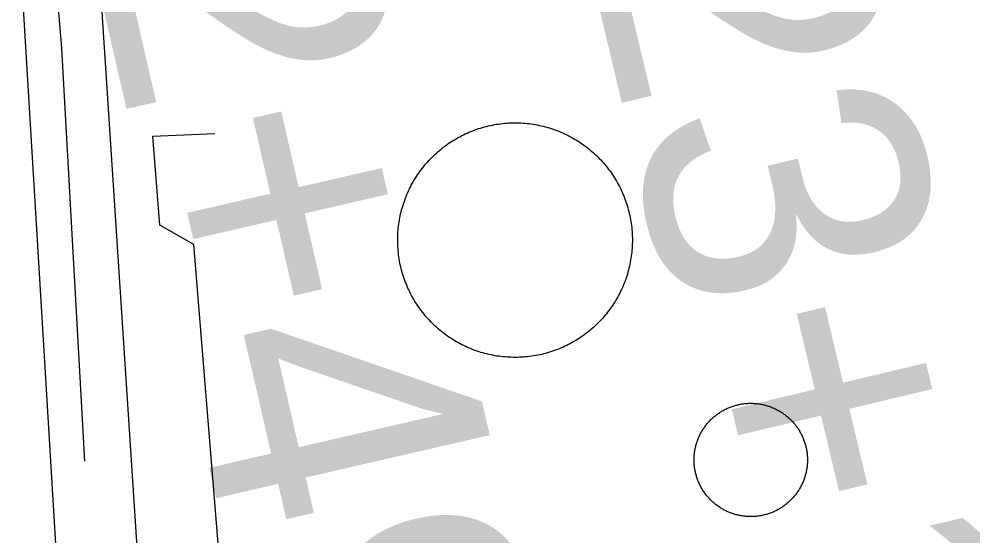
# Model space of a CAD drawing. Extents: x 3598634 to 3636690, y 517270 to 542944.
# Drawn here: x 3617078.6 to 3617418.5, y 533317.4 to 533501.6 of the extents above; entities that cross this region are included whole.
import ezdxf

# ---------------------------------------------------------------- set-up
doc = ezdxf.new("R2010")
doc.units = 0
for name, color, linetype in [('V-DOMW-TANK', 7, 'Continuous'), ('V-ROAD-CNTR', 7, 'Continuous'), ('V-SURV-IDEN', 7, 'Continuous'), ('V-TOPO-SHOR', 7, 'Continuous'), ('V-UTIL-LINE', 7, 'Continuous')]:
    doc.layers.add(name, color=color, linetype=linetype)

msp = doc.modelspace()

# ---------------------------------------------------------------- linework, layer by layer
at = {"layer": 'V-DOMW-TANK'}
for points in [[(3617221.46, 533447.31), (3617221.9, 533447.89), (3617222.34, 533448.47), (3617222.79, 533449.05), (3617223.25, 533449.61), (3617223.73, 533450.17), (3617224.21, 533450.71), (3617224.7, 533451.25), (3617225.2, 533451.78), (3617225.71, 533452.3), (3617226.23, 533452.82), (3617226.76, 533453.32), (3617227.3, 533453.81), (3617227.84, 533454.3), (3617228.4, 533454.77), (3617228.96, 533455.24), (3617229.53, 533455.69), (3617230.11, 533456.14), (3617230.69, 533456.57), (3617231.28, 533457), (3617231.89, 533457.42), (3617232.49, 533457.82), (3617233.11, 533458.21), (3617233.73, 533458.59), (3617234.36, 533458.96), (3617234.99, 533459.33), (3617235.63, 533459.67), (3617236.28, 533460.01), (3617236.93, 533460.34), (3617237.58, 533460.66), (3617238.25, 533460.96), (3617238.92, 533461.25), (3617239.59, 533461.53), (3617240.27, 533461.8), (3617240.95, 533462.06), (3617241.64, 533462.31), (3617242.33, 533462.54), (3617243.03, 533462.76), (3617243.73, 533462.96), (3617244.43, 533463.16), (3617245.14, 533463.35), (3617245.85, 533463.52), (3617246.56, 533463.68), (3617247.27, 533463.83), (3617247.99, 533463.96), (3617248.71, 533464.08), (3617249.43, 533464.19), (3617250.15, 533464.29), (3617250.88, 533464.37), (3617251.6, 533464.44), (3617252.33, 533464.5), (3617253.06, 533464.55), (3617253.79, 533464.58), (3617254.52, 533464.6), (3617255.25, 533464.61), (3617255.98, 533464.61), (3617256.71, 533464.59), (3617257.43, 533464.56), (3617258.16, 533464.51), (3617258.89, 533464.46), (3617259.62, 533464.39), (3617260.34, 533464.31), (3617261.07, 533464.21), (3617261.79, 533464.11), (3617262.51, 533463.99), (3617263.22, 533463.86), (3617263.94, 533463.71), (3617264.65, 533463.56), (3617265.36, 533463.39), (3617266.07, 533463.21), (3617266.77, 533463.01), (3617267.47, 533462.81), (3617268.17, 533462.59), (3617268.86, 533462.36), (3617269.55, 533462.12), (3617270.23, 533461.86), (3617270.91, 533461.6), (3617271.59, 533461.32), (3617272.26, 533461.03), (3617272.92, 533460.73), (3617273.58, 533460.42), (3617274.23, 533460.09), (3617274.88, 533459.76), (3617275.52, 533459.41), (3617276.16, 533459.06), (3617276.79, 533458.68), (3617277.41, 533458.3), (3617278.03, 533457.91), (3617278.64, 533457.51), (3617279.24, 533457.1), (3617279.83, 533456.68), (3617280.42, 533456.24), (3617281, 533455.8), (3617281.57, 533455.35), (3617282.14, 533454.89), (3617282.69, 533454.41), (3617283.24, 533453.93), (3617283.78, 533453.44), (3617284.31, 533452.94), (3617284.83, 533452.43), (3617285.35, 533451.91)], [(3617285.35, 533451.91), (3617285.85, 533451.38), (3617286.34, 533450.84), (3617286.83, 533450.3), (3617287.3, 533449.74), (3617287.77, 533449.18), (3617288.22, 533448.61), (3617288.67, 533448.03), (3617289.1, 533447.45), (3617289.53, 533446.86), (3617289.94, 533446.26), (3617290.35, 533445.65), (3617290.74, 533445.03), (3617291.12, 533444.41), (3617291.49, 533443.78), (3617291.85, 533443.15), (3617292.2, 533442.51), (3617292.54, 533441.86), (3617292.87, 533441.21), (3617293.18, 533440.55), (3617293.49, 533439.89), (3617293.78, 533439.22), (3617294.06, 533438.55), (3617294.33, 533437.87), (3617294.59, 533437.19), (3617294.83, 533436.5), (3617295.06, 533435.81), (3617295.29, 533435.11), (3617295.49, 533434.41), (3617295.69, 533433.71), (3617295.88, 533433.01), (3617296.04, 533432.3), (3617296.21, 533431.58), (3617296.35, 533430.87), (3617296.49, 533430.15), (3617296.61, 533429.43), (3617296.72, 533428.71), (3617296.81, 533427.99), (3617296.9, 533427.26), (3617296.97, 533426.54), (3617297.03, 533425.81), (3617297.08, 533425.08), (3617297.11, 533424.35), (3617297.13, 533423.62), (3617297.14, 533422.89), (3617297.13, 533422.17), (3617297.11, 533421.44), (3617297.08, 533420.71), (3617297.04, 533419.98), (3617296.98, 533419.25), (3617296.92, 533418.52), (3617296.84, 533417.8), (3617296.74, 533417.08), (3617296.64, 533416.35), (3617296.52, 533415.63), (3617296.39, 533414.92), (3617296.24, 533414.2), (3617296.09, 533413.49), (3617295.92, 533412.78), (3617295.74, 533412.07), (3617295.54, 533411.37)], [(3617237.09, 533385.19), (3617236.43, 533385.52), (3617235.79, 533385.85), (3617235.14, 533386.2), (3617234.51, 533386.56), (3617233.88, 533386.93), (3617233.26, 533387.31), (3617232.64, 533387.7), (3617232.03, 533388.1), (3617231.43, 533388.51), (3617230.83, 533388.93), (3617230.25, 533389.37), (3617229.67, 533389.81), (3617229.09, 533390.26), (3617228.53, 533390.73), (3617227.97, 533391.2), (3617227.43, 533391.68), (3617226.89, 533392.17), (3617226.36, 533392.67), (3617225.84, 533393.18), (3617225.32, 533393.7), (3617224.82, 533394.23), (3617224.33, 533394.77), (3617223.84, 533395.31), (3617223.37, 533395.87), (3617222.9, 533396.43), (3617222.45, 533397), (3617222, 533397.58), (3617221.57, 533398.16), (3617221.14, 533398.76), (3617220.73, 533399.36), (3617220.32, 533399.96), (3617219.93, 533400.58), (3617219.55, 533401.2), (3617219.18, 533401.83), (3617218.81, 533402.46), (3617218.46, 533403.1), (3617218.13, 533403.75), (3617217.8, 533404.4), (3617217.48, 533405.06), (3617217.18, 533405.72), (3617216.89, 533406.39), (3617216.61, 533407.07), (3617216.34, 533407.74), (3617216.08, 533408.43), (3617215.84, 533409.11), (3617215.6, 533409.81), (3617215.38, 533410.5), (3617215.17, 533411.2), (3617214.98, 533411.9), (3617214.79, 533412.61), (3617214.62, 533413.32), (3617214.46, 533414.03), (3617214.32, 533414.74), (3617214.18, 533415.46), (3617214.06, 533416.18), (3617213.95, 533416.9), (3617213.85, 533417.62), (3617213.77, 533418.35), (3617213.7, 533419.07), (3617213.64, 533419.8), (3617213.59, 533420.53), (3617213.56, 533421.26), (3617213.54, 533421.99), (3617213.53, 533422.72), (3617213.54, 533423.45), (3617213.55, 533424.18), (3617213.58, 533424.91), (3617213.63, 533425.63), (3617213.68, 533426.36), (3617213.75, 533427.09), (3617213.83, 533427.81), (3617213.93, 533428.54), (3617214.03, 533429.26), (3617214.15, 533429.98), (3617214.28, 533430.7), (3617214.43, 533431.41), (3617214.58, 533432.12), (3617214.75, 533432.83), (3617214.93, 533433.54), (3617215.12, 533434.24), (3617215.33, 533434.94), (3617215.55, 533435.64), (3617215.78, 533436.33), (3617216.02, 533437.02), (3617216.28, 533437.7), (3617216.54, 533438.39), (3617216.82, 533439.06), (3617217.11, 533439.73), (3617217.41, 533440.39), (3617217.72, 533441.05), (3617218.05, 533441.71), (3617218.38, 533442.36), (3617218.73, 533442.99), (3617219.09, 533443.63), (3617219.45, 533444.26), (3617219.83, 533444.88), (3617220.23, 533445.5), (3617220.63, 533446.11), (3617221.04, 533446.71), (3617221.46, 533447.31)], [(3617295.54, 533411.37), (3617295.34, 533410.67), (3617295.12, 533409.97), (3617294.89, 533409.28), (3617294.65, 533408.59), (3617294.39, 533407.91), (3617294.12, 533407.22), (3617293.85, 533406.55), (3617293.56, 533405.89), (3617293.26, 533405.22), (3617292.95, 533404.56), (3617292.62, 533403.91), (3617292.29, 533403.26), (3617291.94, 533402.62), (3617291.58, 533401.98), (3617291.21, 533401.35), (3617290.83, 533400.73), (3617290.44, 533400.11), (3617290.04, 533399.5), (3617289.63, 533398.9), (3617289.21, 533398.31), (3617288.77, 533397.72), (3617288.33, 533397.14), (3617287.88, 533396.57), (3617287.41, 533396), (3617286.94, 533395.45), (3617286.46, 533394.9), (3617285.97, 533394.36), (3617285.46, 533393.83), (3617284.96, 533393.31), (3617284.43, 533392.8), (3617283.91, 533392.29), (3617283.37, 533391.8), (3617282.83, 533391.31), (3617282.27, 533390.84), (3617281.71, 533390.37), (3617281.14, 533389.92), (3617280.56, 533389.47), (3617279.98, 533389.04), (3617279.38, 533388.61), (3617278.78, 533388.2), (3617278.18, 533387.8), (3617277.56, 533387.4), (3617276.94, 533387.02), (3617276.31, 533386.65), (3617275.68, 533386.29), (3617275.04, 533385.94), (3617274.39, 533385.6), (3617273.74, 533385.27), (3617273.08, 533384.96), (3617272.42, 533384.65), (3617271.75, 533384.36), (3617271.08, 533384.08), (3617270.4, 533383.81), (3617269.71, 533383.55), (3617269.03, 533383.31), (3617268.34, 533383.07), (3617267.64, 533382.86), (3617266.94, 533382.65), (3617266.24, 533382.45), (3617265.53, 533382.27), (3617264.82, 533382.09), (3617264.11, 533381.93), (3617263.4, 533381.79), (3617262.68, 533381.65), (3617261.96, 533381.53), (3617261.24, 533381.42), (3617260.52, 533381.33), (3617259.79, 533381.24), (3617259.06, 533381.17), (3617258.34, 533381.11), (3617257.61, 533381.06), (3617256.88, 533381.03), (3617256.15, 533381.01), (3617255.42, 533381), (3617254.69, 533381.01), (3617253.96, 533381.03), (3617253.23, 533381.06), (3617252.5, 533381.1), (3617251.78, 533381.15), (3617251.05, 533381.22), (3617250.33, 533381.3), (3617249.6, 533381.4), (3617248.88, 533381.5), (3617248.16, 533381.62), (3617247.44, 533381.75), (3617246.73, 533381.9), (3617246.02, 533382.06), (3617245.31, 533382.22), (3617244.6, 533382.41), (3617243.9, 533382.6), (3617243.2, 533382.8), (3617242.5, 533383.02), (3617241.81, 533383.25), (3617241.12, 533383.49), (3617240.43, 533383.75), (3617239.76, 533384.01), (3617239.08, 533384.29), (3617238.41, 533384.58), (3617237.75, 533384.88), (3617237.09, 533385.19)], [(3617325.25, 533358.95), (3617325.51, 533359.2), (3617325.76, 533359.44), (3617326.03, 533359.67), (3617326.3, 533359.9), (3617326.57, 533360.12), (3617326.84, 533360.34), (3617327.12, 533360.56), (3617327.4, 533360.77), (3617327.69, 533360.97), (3617327.98, 533361.18), (3617328.27, 533361.37), (3617328.57, 533361.56), (3617328.87, 533361.74), (3617329.17, 533361.93), (3617329.48, 533362.1), (3617329.79, 533362.27), (3617330.1, 533362.43), (3617330.42, 533362.59), (3617330.73, 533362.74), (3617331.05, 533362.89), (3617331.38, 533363.03), (3617331.7, 533363.17), (3617332.03, 533363.3), (3617332.36, 533363.42), (3617332.69, 533363.54), (3617333.03, 533363.65), (3617333.36, 533363.76), (3617333.7, 533363.86), (3617334.04, 533363.95), (3617334.38, 533364.04), (3617334.72, 533364.12), (3617335.07, 533364.2), (3617335.41, 533364.27), (3617335.76, 533364.34), (3617336.1, 533364.4), (3617336.45, 533364.45), (3617336.8, 533364.5), (3617337.15, 533364.54), (3617337.5, 533364.57), (3617337.85, 533364.6), (3617338.21, 533364.62), (3617338.56, 533364.64), (3617338.91, 533364.65), (3617339.26, 533364.65), (3617339.62, 533364.65), (3617339.97, 533364.64), (3617340.32, 533364.63), (3617340.67, 533364.61), (3617341.02, 533364.58), (3617341.37, 533364.55), (3617341.72, 533364.51), (3617342.07, 533364.46), (3617342.42, 533364.41), (3617342.77, 533364.36), (3617343.12, 533364.29), (3617343.46, 533364.22), (3617343.81, 533364.15), (3617344.15, 533364.07), (3617344.49, 533363.98), (3617344.83, 533363.89), (3617345.17, 533363.79), (3617345.5, 533363.68), (3617345.84, 533363.57), (3617346.17, 533363.45), (3617346.5, 533363.33), (3617346.83, 533363.2), (3617347.16, 533363.07), (3617347.48, 533362.93), (3617347.8, 533362.78), (3617348.12, 533362.63), (3617348.44, 533362.47), (3617348.75, 533362.31), (3617349.06, 533362.14), (3617349.37, 533361.97), (3617349.67, 533361.79), (3617349.97, 533361.61), (3617350.27, 533361.42), (3617350.56, 533361.23), (3617350.85, 533361.03), (3617351.14, 533360.82), (3617351.43, 533360.62), (3617351.7, 533360.4), (3617351.98, 533360.18), (3617352.25, 533359.96), (3617352.52, 533359.73), (3617352.79, 533359.5), (3617353.05, 533359.26), (3617353.3, 533359.02), (3617353.56, 533358.77), (3617353.8, 533358.52), (3617354.05, 533358.27), (3617354.28, 533358.01), (3617354.52, 533357.74), (3617354.75, 533357.48), (3617354.97, 533357.21), (3617355.19, 533356.93), (3617355.41, 533356.65), (3617355.62, 533356.37), (3617355.83, 533356.08), (3617356.02, 533355.79)], [(3617327.48, 533328.1), (3617327.2, 533328.31), (3617326.92, 533328.52), (3617326.64, 533328.74), (3617326.37, 533328.96), (3617326.1, 533329.19), (3617325.84, 533329.43), (3617325.58, 533329.66), (3617325.32, 533329.91), (3617325.07, 533330.15), (3617324.82, 533330.4), (3617324.58, 533330.66), (3617324.34, 533330.92), (3617324.1, 533331.18), (3617323.87, 533331.45), (3617323.65, 533331.72), (3617323.43, 533331.99), (3617323.21, 533332.27), (3617323, 533332.56), (3617322.8, 533332.84), (3617322.6, 533333.13), (3617322.4, 533333.43), (3617322.21, 533333.72), (3617322.03, 533334.02), (3617321.85, 533334.32), (3617321.67, 533334.63), (3617321.51, 533334.94), (3617321.34, 533335.25), (3617321.19, 533335.57), (3617321.03, 533335.89), (3617320.88, 533336.21), (3617320.74, 533336.53), (3617320.6, 533336.85), (3617320.48, 533337.18), (3617320.35, 533337.51), (3617320.23, 533337.84), (3617320.12, 533338.18), (3617320.02, 533338.51), (3617319.92, 533338.85), (3617319.82, 533339.19), (3617319.73, 533339.53), (3617319.65, 533339.87), (3617319.57, 533340.22), (3617319.5, 533340.56), (3617319.43, 533340.91), (3617319.38, 533341.26), (3617319.32, 533341.6), (3617319.28, 533341.95), (3617319.24, 533342.3), (3617319.2, 533342.65), (3617319.17, 533343.01), (3617319.15, 533343.36), (3617319.13, 533343.71), (3617319.12, 533344.06), (3617319.12, 533344.42), (3617319.12, 533344.77), (3617319.13, 533345.12), (3617319.15, 533345.47), (3617319.17, 533345.82), (3617319.19, 533346.17), (3617319.23, 533346.52), (3617319.26, 533346.87), (3617319.31, 533347.22), (3617319.36, 533347.57), (3617319.42, 533347.92), (3617319.48, 533348.27), (3617319.55, 533348.61), (3617319.63, 533348.95), (3617319.71, 533349.3), (3617319.79, 533349.64), (3617319.89, 533349.98), (3617319.99, 533350.32), (3617320.09, 533350.66), (3617320.2, 533350.99), (3617320.32, 533351.32), (3617320.44, 533351.65), (3617320.57, 533351.98), (3617320.71, 533352.31), (3617320.85, 533352.63), (3617320.99, 533352.95), (3617321.14, 533353.27), (3617321.3, 533353.59), (3617321.46, 533353.9), (3617321.63, 533354.21), (3617321.8, 533354.52), (3617321.98, 533354.82), (3617322.16, 533355.12), (3617322.35, 533355.42), (3617322.55, 533355.71), (3617322.74, 533356), (3617322.95, 533356.29), (3617323.16, 533356.58), (3617323.37, 533356.86), (3617323.59, 533357.13), (3617323.81, 533357.41), (3617324.04, 533357.67), (3617324.27, 533357.94), (3617324.51, 533358.2), (3617324.75, 533358.45), (3617325, 533358.71), (3617325.25, 533358.95)], [(3617356.02, 533355.79), (3617356.22, 533355.5), (3617356.41, 533355.2), (3617356.6, 533354.9), (3617356.77, 533354.6), (3617356.95, 533354.29), (3617357.12, 533353.98), (3617357.28, 533353.67), (3617357.44, 533353.36), (3617357.59, 533353.04), (3617357.74, 533352.72), (3617357.88, 533352.4), (3617358.01, 533352.07), (3617358.15, 533351.74), (3617358.27, 533351.41), (3617358.39, 533351.08), (3617358.5, 533350.75), (3617358.61, 533350.41), (3617358.71, 533350.07), (3617358.8, 533349.73), (3617358.89, 533349.39), (3617358.97, 533349.05), (3617359.05, 533348.71), (3617359.12, 533348.36), (3617359.19, 533348.02), (3617359.25, 533347.67), (3617359.3, 533347.32), (3617359.35, 533346.97), (3617359.39, 533346.62), (3617359.42, 533346.27), (3617359.45, 533345.92), (3617359.47, 533345.57), (3617359.49, 533345.21), (3617359.5, 533344.86), (3617359.5, 533344.51), (3617359.5, 533344.16), (3617359.49, 533343.8), (3617359.48, 533343.45), (3617359.46, 533343.1), (3617359.43, 533342.75), (3617359.4, 533342.4), (3617359.36, 533342.05), (3617359.31, 533341.7), (3617359.26, 533341.35), (3617359.2, 533341), (3617359.14, 533340.66), (3617359.07, 533340.31), (3617359, 533339.97), (3617358.92, 533339.62), (3617358.83, 533339.28), (3617358.73, 533338.94), (3617358.63, 533338.6), (3617358.53, 533338.27), (3617358.42, 533337.93), (3617358.3, 533337.6), (3617358.18, 533337.27), (3617358.05, 533336.94), (3617357.92, 533336.62), (3617357.78, 533336.29), (3617357.63, 533335.97), (3617357.48, 533335.65)], [(3617357.48, 533335.65), (3617357.32, 533335.34), (3617357.16, 533335.03), (3617356.99, 533334.71), (3617356.82, 533334.41), (3617356.64, 533334.1), (3617356.46, 533333.8), (3617356.27, 533333.51), (3617356.08, 533333.21), (3617355.88, 533332.92), (3617355.68, 533332.63), (3617355.47, 533332.35), (3617355.25, 533332.07), (3617355.03, 533331.79), (3617354.81, 533331.52), (3617354.58, 533331.25), (3617354.35, 533330.99), (3617354.11, 533330.73), (3617353.87, 533330.47), (3617353.62, 533330.22), (3617353.37, 533329.97), (3617353.12, 533329.73), (3617352.86, 533329.49), (3617352.6, 533329.25), (3617352.33, 533329.02), (3617352.06, 533328.8), (3617351.78, 533328.58), (3617351.5, 533328.36), (3617351.22, 533328.15), (3617350.93, 533327.95), (3617350.64, 533327.75), (3617350.35, 533327.55), (3617350.05, 533327.36), (3617349.75, 533327.18), (3617349.45, 533327), (3617349.14, 533326.82), (3617348.83, 533326.66), (3617348.52, 533326.49), (3617348.21, 533326.33), (3617347.89, 533326.18), (3617347.57, 533326.04), (3617347.25, 533325.9), (3617346.92, 533325.76), (3617346.59, 533325.63), (3617346.26, 533325.5), (3617345.93, 533325.39), (3617345.6, 533325.27), (3617345.26, 533325.17), (3617344.92, 533325.07), (3617344.58, 533324.97), (3617344.24, 533324.88), (3617343.9, 533324.8), (3617343.56, 533324.72), (3617343.21, 533324.65), (3617342.87, 533324.59), (3617342.52, 533324.53), (3617342.17, 533324.47), (3617341.82, 533324.43), (3617341.47, 533324.38), (3617341.12, 533324.35), (3617340.77, 533324.32), (3617340.42, 533324.3), (3617340.06, 533324.29), (3617339.71, 533324.28), (3617339.36, 533324.27), (3617339, 533324.27), (3617338.65, 533324.28), (3617338.3, 533324.29), (3617337.95, 533324.32), (3617337.6, 533324.34), (3617337.25, 533324.38), (3617336.9, 533324.42), (3617336.55, 533324.46), (3617336.2, 533324.51), (3617335.85, 533324.57), (3617335.51, 533324.63), (3617335.16, 533324.7), (3617334.82, 533324.78), (3617334.47, 533324.86), (3617334.13, 533324.95), (3617333.79, 533325.04), (3617333.45, 533325.14), (3617333.12, 533325.24), (3617332.78, 533325.35), (3617332.45, 533325.47), (3617332.12, 533325.59), (3617331.79, 533325.72), (3617331.47, 533325.86), (3617331.14, 533326), (3617330.82, 533326.14), (3617330.5, 533326.29), (3617330.19, 533326.45), (3617329.87, 533326.61), (3617329.56, 533326.78), (3617329.26, 533326.95), (3617328.95, 533327.13), (3617328.65, 533327.31), (3617328.35, 533327.5), (3617328.06, 533327.69), (3617327.77, 533327.89), (3617327.48, 533328.1)]]:
    msp.add_lwpolyline(points, dxfattribs=at)
at = {"layer": 'V-ROAD-CNTR'}
msp.add_lwpolyline([(3617107.64, 533046.44), (3617101.2, 533120.06), (3617092.67, 533298.81), (3617070.62, 533662.95), (3617049.51, 533930.55)], dxfattribs=at)
at = {"layer": 'V-TOPO-SHOR'}
msp.add_lwpolyline([(3617085.22, 533594.01), (3617093.75, 533491.12), (3617101.98, 533343.97)], dxfattribs=at)
at = {"layer": 'V-UTIL-LINE'}
for points in [[(3617128.44, 533195.35), (3617103.08, 533582.3), (3617089.25, 533779.97), (3616999.5, 533775.68), (3616992.11, 533858.7), (3616974.45, 533929.85), (3616971.59, 533941.02), (3616955.46, 534001.77)], [(3617123.87, 533265.07), (3617196.99, 533268.92), (3617194.73, 533304.84), (3617150.56, 533303.01), (3617140.86, 533421.27), (3617128.82, 533428.09), (3617126.34, 533459.89), (3617148.42, 533460.82)]]:
    msp.add_lwpolyline(points, dxfattribs=at)

# ---------------------------------------------------------------- texts
at = {"layer": 'V-SURV-IDEN'}
for s, rotation, p in [('22+49.5', 282.9693, (3617085.05, 533607.95)), ('23+10.1', 283.422, (3617277.67, 533537.54))]:
    msp.add_text(s, height=100, rotation=rotation, dxfattribs=at).set_placement(p)

doc.saveas('drawing.dxf')
